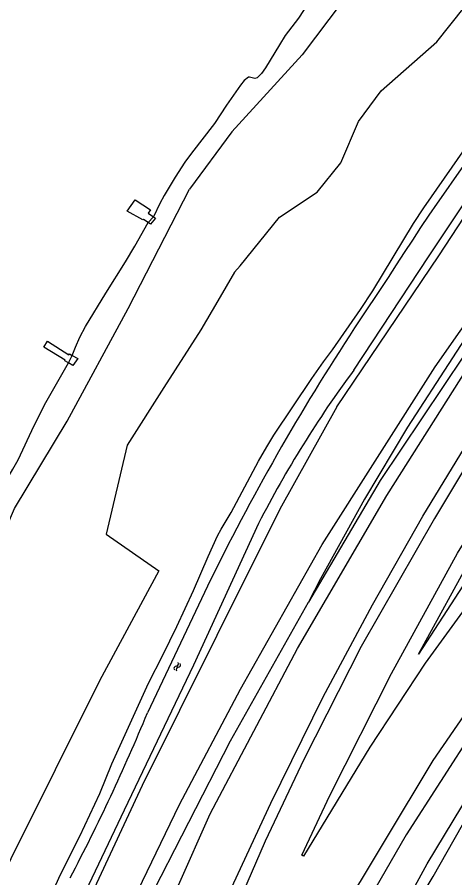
# Model space of a CAD drawing. Extents: x 135990 to 139000, y 393500 to 396000.
# Drawn here: x 136512.1 to 136592.7, y 395753.9 to 395912.3 of the extents above; entities that cross this region are included whole.
import ezdxf

# ---------------------------------------------------------------- set-up
doc = ezdxf.new("R2010")
doc.units = 0
for name, color, linetype in [('gg-knt-BGT kruinlijn', 7, 'Continuous'), ('gg-knt-bronhoudergrens', 7, 'Continuous'), ('gg-knt-onverhard', 7, 'Continuous'), ('gg-kntw-bovenkant insteek waterloop', 7, 'Continuous'), ('gg-kntw-waterlijn', 7, 'Continuous'), ('gg-kwrk-steiger', 7, 'Continuous'), ('gt-symb-watersymbool', 7, 'Continuous'), ('gx-grn-maaiveld', 7, 'Continuous')]:
    doc.layers.add(name, color=color, linetype=linetype)

# ---------------------------------------------------------------- blocks, each defined once
blk = doc.blocks.new('gt0-WA')
at = {"layer": 'gt-symb-watersymbool'}
for centre, start, end in [((-0.32, 0.02), 28.0725, 151.9275), ((0.43, 0.42), 208.0725, 331.9275), ((-0.32, -0.43), 28.0725, 151.9275), ((0.43, -0.03), 208.0725, 331.9275)]:
    blk.add_arc(centre, 0.425, start, end, dxfattribs=at)

msp = doc.modelspace()

# ---------------------------------------------------------------- linework, layer by layer
at = {"layer": 'gg-knt-BGT kruinlijn'}
for p, q in [((136586.804, 395820.479), (136596.017, 395835.56)), ((136577.536, 395804.161), (136586.804, 395820.479)), ((136586.021, 395795.076), (136599.39, 395819.54)), ((136568.455, 395787.252), (136577.536, 395804.161)), ((136558.84, 395767.674), (136568.455, 395787.252)), ((136596.381, 395781.488), (136583.748, 395761.825)), ((136551.22, 395751.237), (136558.84, 395767.674)), ((136583.748, 395761.825), (136572.186, 395741.93))]:
    msp.add_line(p, q, dxfattribs=at)
at = {"layer": 'gg-knt-bronhoudergrens'}
for points in [[(136553.159, 395866.573), (136560.415, 395875.5), (136567.321, 395880.105), (136571.686, 395885.504), (136574.94, 395893.127), (136579.147, 395898.764), (136589.386, 395907.816), (136594.386, 395914.089), (136615.414, 395934.842), (136625.601, 395944.896), (136638.987, 395953.502), (136649.549, 395962.199), (136653.586, 395970.593), (136654.609, 395975.394), (136657.863, 395979.682), (136661.276, 395981.032), (136666.395, 395976.747)], [(136579.286, 395924.969), (136564.572, 395905.38), (136551.637, 395891.235), (136543.831, 395880.651)], [(136467.412, 395730.66), (136468.448, 395732.547), (136470.565, 395732.486), (136473.735, 395737.306), (136482.899, 395756.163), (136498.76, 395791.938), (136505.193, 395806.918), (136511.626, 395821.898), (136516.466, 395829.938), (136521.306, 395837.978), (136532.569, 395858.717), (136543.831, 395880.651)], [(136553.159, 395866.573), (136552.143, 395865.388), (136549.043, 395860.098), (136545.943, 395854.807), (136539.157, 395844.184), (136532.37, 395833.561), (136528.544, 395817.14), (136538.237, 395810.443), (136527.31, 395790.176), (136502.726, 395741.006), (136478.141, 395691.837), (136473.383, 395686.726), (136470.347, 395687.862)]]:
    msp.add_lwpolyline(points, dxfattribs=at)
at = {"layer": 'gg-knt-onverhard'}
msp.add_lwpolyline([(136637.772, 395912.011), (136631.715, 395904.538), (136621.621, 395891.204), (136611.473, 395877.565), (136600.999, 395863.078), (136592.235, 395849.648), (136583.996, 395836.891), (136576.079, 395823.613), (136567.976, 395808.951), (136565.729, 395804.645)], dxfattribs=at)
at = {"layer": 'gg-kntw-bovenkant insteek waterloop'}
for p, q in [((136536.269, 395874.52), (136537.211, 395875.597)), ((136521.56, 395848.694), (136522.279, 395850.063))]:
    msp.add_line(p, q, dxfattribs=at)
for points in [[(136570.98, 395840.619), (136589.752, 395868.418), (136602.452, 395887.769), (136610.89, 395898.759), (136619.026, 395908.331), (136628.043, 395918.926)], [(136565.729, 395914.957), (136563.91, 395912.126), (136562.072, 395909.754), (136561.49, 395908.945), (136560.405, 395907.268), (136557.818, 395903.01), (136557.08, 395901.937)], [(136557.08, 395901.937), (136556.321, 395901.187), (136555.874, 395901.052), (136554.886, 395901.283), (136554.699, 395901.284), (136553.887, 395900.706), (136553.221, 395899.835), (136552.41, 395898.6), (136550.689, 395896.145), (136548.468, 395892.79), (136544.196, 395887.282), (136543.004, 395885.626), (136541.225, 395882.865), (136539.183, 395879.487), (136538.368, 395878.004), (136537.211, 395875.597)], [(136522.279, 395850.063), (136522.852, 395851.612), (136523.637, 395853.448), (136524.7, 395855.412), (136528.44, 395861.521), (136532.077, 395867.275), (136533.801, 395870.169), (136536.269, 395874.52)], [(136478.402, 395762.066), (136479.736, 395765.722), (136482.036, 395771.271), (136482.71, 395772.738), (136484.063, 395775.415), (136485.581, 395778.594), (136487.947, 395783.057), (136490.823, 395789.043), (136492.824, 395792.676), (136495.765, 395797.587), (136499.199, 395804.46), (136501.165, 395809.039), (136504.278, 395815.414), (136506.293, 395819.942), (136507.591, 395822.647), (136508.596, 395824.496), (136511.34, 395829.121), (136512.296, 395830.876), (136515.267, 395837.193), (136517.429, 395841.379), (136518.871, 395844.009), (136521.56, 395848.694)]]:
    msp.add_lwpolyline(points, dxfattribs=at)
at = {"layer": 'gg-kntw-waterlijn'}
for p, q in [((136580.44, 395864.406), (136574.242, 395855.124)), ((136547.162, 395807.593), (136536.108, 395784.267))]:
    msp.add_line(p, q, dxfattribs=at)
for points in [[(136574.089, 395847.36), (136587.853, 395868.204), (136594.686, 395878.552), (136602.829, 395889.965), (136613.608, 395903.809), (136626.776, 395918.803)], [(136556.57, 395819.16), (136544.574, 395793.079), (136531.835, 395766.351), (136519.374, 395740.19), (136510.959, 395724.27), (136499.898, 395701.864), (136493.078, 395687.162), (136491.321, 395683.164), (136489.207, 395675.745)]]:
    msp.add_lwpolyline(points, dxfattribs=at)
for centre, radius, start, end in [((136908.764, 395658.265), 387.674, 134.9456, 147.87703), ((136933.49, 395618.969), 429.916, 146.68068, 153.9761), ((136738.986, 395725.377), 205.112, 143.50782, 152.79168), ((136208.658, 395919.243), 354.178, 332.17329, 337.5984)]:
    msp.add_arc(centre, radius, start, end, dxfattribs=at)
at = {"layer": 'gg-kwrk-steiger'}
for points in [[(136536.269, 395874.52), (136535.393, 395875.112), (136535.254, 395875.023), (136532.385, 395876.601), (136533.823, 395878.708), (136536.647, 395876.874), (136536.237, 395876.246), (136537.211, 395875.597)], [(136537.211, 395875.597), (136537.575, 395875.355), (136536.697, 395874.243), (136536.269, 395874.52)], [(136521.56, 395848.694), (136520.915, 395849.078), (136520.96, 395849.166), (136517.014, 395851.573), (136517.708, 395852.669), (136521.658, 395850.159), (136521.756, 395850.364), (136522.279, 395850.063)], [(136522.279, 395850.063), (136523.297, 395849.477), (136522.407, 395848.19), (136521.56, 395848.694)]]:
    msp.add_lwpolyline(points, dxfattribs=at)
at = {"layer": 'gx-grn-maaiveld'}
for points in [[(136565.729, 395804.645), (136565.679, 395804.56), (136551.318, 395779.088), (136536.003, 395749.092), (136521.377, 395719.241), (136505.598, 395687.558), (136494.859, 395664.444), (136492.759, 395665.354), (136505.934, 395693.092), (136523.25, 395728.529), (136542.008, 395767.383), (136553.212, 395788.647), (136568.245, 395815.28), (136589.059, 395847.94), (136607.889, 395874.851), (136625.565, 395898.642), (136636.679, 395912.313)], [(136639.268, 395911.597), (136624.174, 395892.431), (136610.254, 395872.762), (136594.404, 395850.145), (136578.96, 395827.047), (136565.729, 395804.645)], [(136499.501, 395659.418), (136505.391, 395671.284), (136519.229, 395700.457), (136536.001, 395739.44), (136547.638, 395765.669), (136563.734, 395796.125), (136580.19, 395824.26), (136595.047, 395847.732), (136615.276, 395876.838), (136631.111, 395897.001), (136641.697, 395909.163)], [(136648.985, 395904.753), (136636.222, 395888.839), (136621.144, 395869.175), (136609.613, 395852.613), (136596.469, 395832.603), (136588.956, 395820.053), (136575.448, 395796.502), (136564.868, 395775.666), (136557.809, 395760.663), (136548.026, 395738.16), (136538.279, 395715.051), (136526.832, 395687.548)], [(136647.601, 395865.412), (136641.607, 395859.473), (136629.424, 395846.675), (136613.508, 395828.203), (136600.97, 395812.349), (136587.222, 395793.43), (136577.02, 395777.958), (136564.819, 395757.865), (136564.518, 395758.08), (136569.685, 395769.036), (136581.043, 395791.504), (136593.18, 395813.652), (136605.992, 395834.254), (136618.079, 395852.558), (136631.446, 395870.556), (136643.274, 395885.996), (136655.013, 395900.262)], [(136517.201, 395748.107), (136520.138, 395754.539), (136523.679, 395761.563), (136527.327, 395769.445), (136529.585, 395774.866), (136536.276, 395789.728), (136538.969, 395794.916), (136541.525, 395800.142), (136544.596, 395806.814), (136547.306, 395813.077), (136549.036, 395816.836), (136549.712, 395818.111), (136551.492, 395821.183), (136556.58, 395830.625), (136558.068, 395833.229), (136559.399, 395835.374), (136566.377, 395845.833), (136568.509, 395848.871), (136570.16, 395851.1), (136575.339, 395858.551), (136577.579, 395861.971), (136585.101, 395874.327), (136586.965, 395877.221), (136594.563, 395888.185)], [(136507.377, 395608.837), (136519.506, 395633.06), (136530.411, 395657.436), (136545.131, 395692.554), (136556.872, 395718.434), (136570.768, 395745.667), (136588.694, 395775.524), (136605.941, 395800.538), (136624.066, 395823.529), (136639.596, 395841.273), (136661.918, 395864.109), (136681.853, 395882.145)], [(136513.245, 395604.916), (136528.007, 395630.795), (136537.336, 395650.063), (136547.992, 395671.601), (136559.502, 395696.685), (136567.106, 395715.712), (136568.954, 395720.336), (136577.809, 395738.477), (136580.266, 395742.989), (136587.617, 395756.492), (136598.774, 395774.944), (136611.811, 395794.447), (136623.195, 395810.977), (136633.024, 395823.774), (136634.824, 395826.118), (136647.826, 395840.696), (136657.152, 395850.748), (136672.647, 395866.186), (136687.169, 395878.625)], [(136578.078, 395736.466), (136588.673, 395754.174), (136596.679, 395768.191), (136610.65, 395790.324), (136622.603, 395807.127), (136635.112, 395822.037), (136636.164, 395823.292), (136644.362, 395833.218), (136649.363, 395834.919), (136652.427, 395838.224), (136652.567, 395840.446), (136652.462, 395842.355), (136655.601, 395845.674), (136662.923, 395848.739), (136664.68, 395849.529), (136675.882, 395861.819), (136688.619, 395873.817), (136692.72, 395874.822)], [(136637.944, 395866.323), (136635.853, 395864.104), (136627.503, 395853.342), (136619.463, 395844.003), (136615.452, 395838.393), (136600.852, 395817.971), (136586.021, 395795.076)], [(136570.98, 395840.619), (136560.46, 395821.748), (136548.876, 395798.508), (136535.145, 395770.927), (136523.766, 395746.513), (136504.353, 395707.889), (136502.048, 395703.303), (136496.141, 395690.98), (136492.653, 395683.133), (136490.206, 395674.567), (136488.627, 395668.685), (136486.456, 395664.58)]]:
    msp.add_lwpolyline(points, dxfattribs=at)

# ---------------------------------------------------------------- block references
at = {"layer": 'gt-symb-watersymbool', "rotation": 63.51182146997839}
msp.add_blockref('gt0-WA', (136541.58, 395792.719), dxfattribs=at)

doc.saveas('drawing.dxf')
